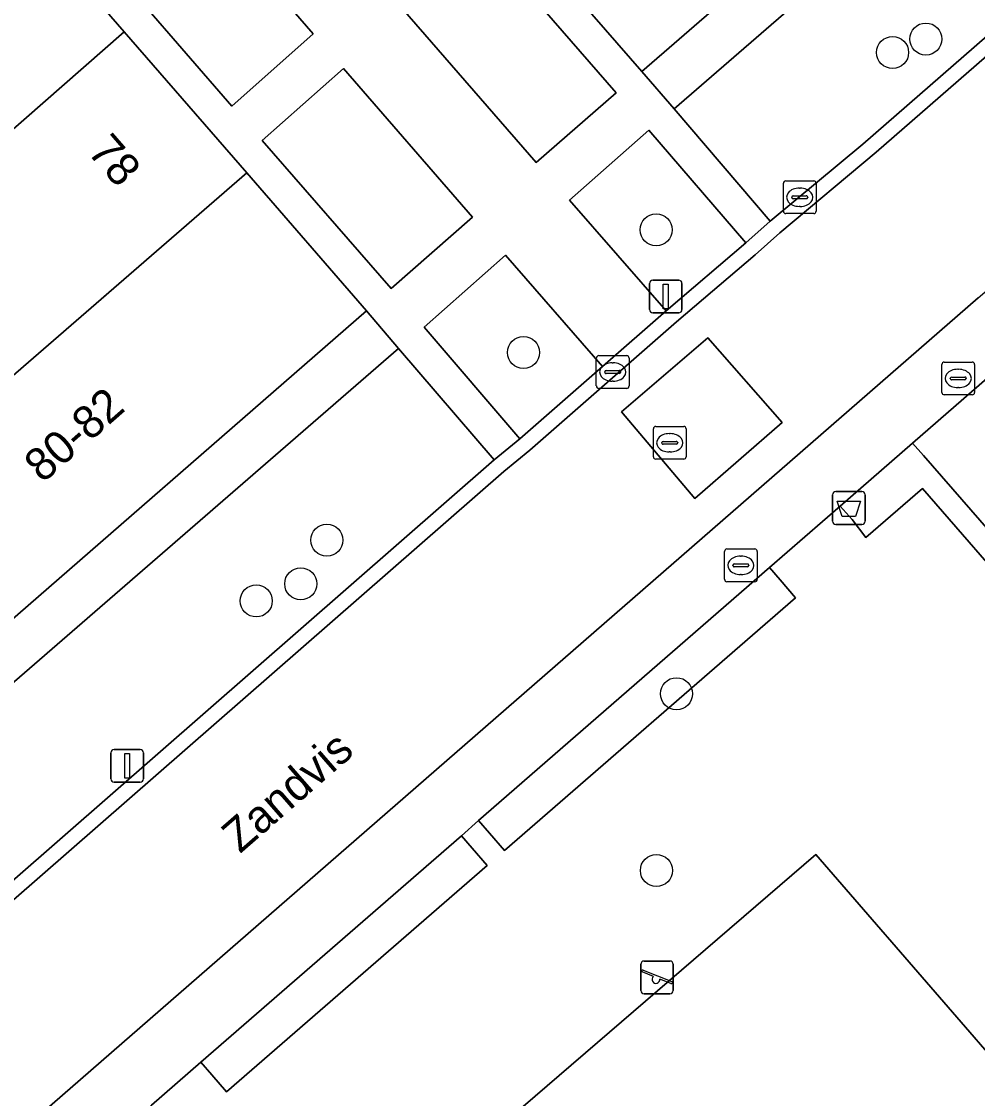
# Model space of a CAD drawing. Extents: x 155887 to 156869, y 383880 to 384678.
# Drawn here: x 156624.44 to 156653.61, y 384307.25 to 384340.13 of the extents above; entities that cross this region are included whole.
import ezdxf

# ---------------------------------------------------------------- set-up
doc = ezdxf.new("R2010")
doc.units = 0
for name, color, linetype in [('IMGEO_Afvalbak', 7, 'Continuous'), ('IMGEO_Boom', 7, 'Continuous'), ('IMGEO_Groenvoorziening', 7, 'Continuous'), ('IMGEO_Haag', 7, 'Continuous'), ('IMGEO_Kolk', 7, 'Continuous'), ('IMGEO_Lichtmast', 7, 'Continuous'), ('IMGEO_Openbare_ruimte_label', 7, 'Continuous'), ('IMGEO_Pand', 7, 'Continuous'), ('IMGEO_Pand_nummerreeks', 7, 'Continuous'), ('IMGEO_Parkeervlak_open', 7, 'Continuous'), ('IMGEO_Rijbaan_lokaal_gesloten', 7, 'Continuous'), ('IMGEO_Rijbaan_lokaal_open', 7, 'Continuous'), ('IMGEO_Rioolput', 7, 'Continuous'), ('IMGEO_Speelvoorziening', 7, 'Continuous'), ('IMGEO_Terreindeel_gesloten', 7, 'Continuous'), ('IMGEO_Voetpad_open', 7, 'Continuous')]:
    doc.layers.add(name, color=color, linetype=linetype)

msp = doc.modelspace()

# ---------------------------------------------------------------- linework, layer by layer
at = {"layer": 'IMGEO_Afvalbak'}
for p, q in [((156649.189, 384324.876), (156649.189, 384325.676)), ((156649.189, 384325.676), (156649.189, 384324.876)), ((156649.289, 384325.776), (156650.079, 384325.776)), ((156650.079, 384325.776), (156649.289, 384325.776)), ((156650.179, 384325.676), (156650.179, 384324.876)), ((156650.179, 384324.876), (156650.179, 384325.676)), ((156650.079, 384324.776), (156649.289, 384324.776)), ((156649.289, 384324.776), (156650.079, 384324.776))]:
    msp.add_line(p, q, dxfattribs=at)
msp.add_lwpolyline([(156649.332, 384325.49), (156650.036, 384325.49), (156649.887, 384325.02), (156649.481, 384325.02), (156649.332, 384325.49)], dxfattribs=at)
for centre, start, end in [((156649.289, 384325.676), 90, 180), ((156649.289, 384325.676), 90, 180), ((156650.079, 384325.676), 0, 90), ((156650.079, 384325.676), 360, 90), ((156649.289, 384324.876), 180, 270), ((156649.289, 384324.876), 180, 270), ((156650.079, 384324.876), 270, 0), ((156650.079, 384324.876), 270, 0)]:
    msp.add_arc(centre, 0.1, start, end, dxfattribs=at)
at = {"layer": 'IMGEO_Boom'}
for centre in [(156652.035, 384339.593), (156651.019, 384339.181), (156643.804, 384333.767), (156639.755, 384330.025), (156633.754, 384324.296), (156632.957, 384322.964), (156631.599, 384322.441), (156644.425, 384319.608), (156643.811, 384314.213)]:
    msp.add_circle(centre, 0.489, dxfattribs=at)
at = {"layer": 'IMGEO_Groenvoorziening'}
for points in [[(156636.465, 384344.979), (156634.473, 384343.209), (156635.01, 384342.614), (156634.566, 384342.241), (156640.143, 384335.819), (156642.587, 384337.954)], [(156630.544, 384342.968), (156628.067, 384340.762), (156630.849, 384337.546), (156633.334, 384339.753)], [(156634.257, 384338.695), (156631.78, 384336.499), (156635.712, 384331.974), (156638.198, 384334.154)], [(156643.583, 384336.813), (156641.158, 384334.679), (156644.11, 384331.3), (156646.542, 384333.376)], [(156639.21, 384332.992), (156636.72, 384330.797), (156639.639, 384327.386), (156642.167, 384329.593)], [(156656.091, 384331.142), (156651.628, 384327.258), (156651.967, 384326.881), (156670.597, 384305.482), (156672.593, 384303.245), (156684.165, 384290.027), (156684.514, 384289.644), (156688.963, 384293.503)], [(156651.967, 384326.881), (156651.628, 384327.258), (156649.422, 384325.338), (156649.784, 384324.922), (156650.206, 384324.374), (156651.931, 384325.873), (156667.849, 384307.558), (156670.041, 384305.035), (156672.024, 384302.756), (156683.131, 384290.072), (156668.738, 384277.618), (156669.214, 384277.079), (156669.563, 384276.677), (156684.514, 384289.644), (156684.165, 384290.027), (156672.593, 384303.245), (156670.597, 384305.482)], [(156648.059, 384322.54), (156647.592, 384323.08), (156647.262, 384323.459), (156638.386, 384315.734), (156638.717, 384315.352), (156639.175, 384314.825)], [(156638.646, 384314.366), (156638.189, 384314.892), (156637.858, 384315.274), (156629.912, 384308.359), (156630.245, 384307.975), (156630.693, 384307.46)], [(156650.83, 384292.753), (156647.23, 384296.905), (156644.734, 384299.783), (156639.017, 384306.374), (156648.672, 384314.702), (156652.983, 384309.731), (156655.486, 384306.845), (156660.447, 384301.123)]]:
    msp.add_lwpolyline(points, close=True, dxfattribs=at)
msp.add_lwpolyline([(156667.849, 384307.558), (156651.931, 384325.873), (156650.206, 384324.374), (156649.784, 384324.922), (156649.422, 384325.338), (156647.262, 384323.459), (156647.592, 384323.08), (156648.059, 384322.54), (156639.175, 384314.825), (156638.717, 384315.352), (156638.386, 384315.734), (156637.858, 384315.274), (156638.189, 384314.892), (156638.646, 384314.366), (156630.693, 384307.46), (156630.245, 384307.975), (156629.912, 384308.359), (156628.403, 384307.046)], dxfattribs=at)
at = {"layer": 'IMGEO_Haag'}
for points in [[(156651.967, 384326.881), (156651.628, 384327.258), (156649.422, 384325.338), (156649.784, 384324.922), (156650.206, 384324.374), (156651.931, 384325.873), (156667.849, 384307.558), (156670.041, 384305.035), (156672.024, 384302.756), (156683.131, 384290.072), (156668.738, 384277.618), (156669.214, 384277.079), (156669.563, 384276.677), (156684.514, 384289.644), (156684.165, 384290.027), (156672.593, 384303.245), (156670.597, 384305.482)], [(156648.059, 384322.54), (156647.592, 384323.08), (156647.262, 384323.459), (156638.386, 384315.734), (156638.717, 384315.352), (156639.175, 384314.825)], [(156638.646, 384314.366), (156638.189, 384314.892), (156637.858, 384315.274), (156629.912, 384308.359), (156630.245, 384307.975), (156630.693, 384307.46)]]:
    msp.add_lwpolyline(points, close=True, dxfattribs=at)
at = {"layer": 'IMGEO_Kolk'}
for p, q in [((156647.76, 384335.263), (156648.612, 384335.263)), ((156647.685, 384334.337), (156647.685, 384335.189)), ((156648.173, 384335.043), (156648.198, 384335.043)), ((156648.686, 384335.189), (156648.686, 384334.337)), ((156647.944, 384334.757), (156647.944, 384334.769)), ((156648.382, 384334.72), (156647.984, 384334.72)), ((156647.987, 384334.806), (156648.385, 384334.806)), ((156648.428, 384334.769), (156648.428, 384334.757)), ((156648.612, 384334.263), (156647.76, 384334.263)), ((156648.196, 384334.483), (156648.171, 384334.483)), ((156641.977, 384329.002), (156641.977, 384329.854)), ((156642.052, 384329.928), (156642.904, 384329.928)), ((156642.465, 384329.708), (156642.49, 384329.708)), ((156642.978, 384329.854), (156642.978, 384329.002)), ((156642.236, 384329.422), (156642.236, 384329.434)), ((156642.674, 384329.385), (156642.276, 384329.385)), ((156642.279, 384329.471), (156642.677, 384329.471)), ((156642.72, 384329.434), (156642.72, 384329.422)), ((156642.488, 384329.148), (156642.463, 384329.148)), ((156642.904, 384328.928), (156642.052, 384328.928))]:
    msp.add_line(p, q, dxfattribs=at)
for points in [[(156647.76, 384335.263), (156648.612, 384335.263)], [(156647.685, 384334.337), (156647.685, 384335.189)], [(156648.686, 384335.189), (156648.686, 384334.337)], [(156648.612, 384334.263), (156647.76, 384334.263)], [(156641.977, 384329.002), (156641.977, 384329.854)], [(156642.052, 384329.928), (156642.904, 384329.928)], [(156642.978, 384329.854), (156642.978, 384329.002)], [(156642.904, 384328.928), (156642.052, 384328.928)]]:
    msp.add_lwpolyline(points, dxfattribs=at)
for centre, radius, start, end in [((156647.762, 384335.187), 0.0765, 91.552, 178.448), ((156647.762, 384335.187), 0.0765, 91.552, 178.448), ((156648.61, 384335.187), 0.0765, 1.552, 88.448), ((156648.61, 384335.187), 0.0765, 1.552, 88.448), ((156647.984, 384334.766), 0.0403, 85.8775, 175.7526), ((156647.981, 384334.756), 0.0366, 178.938, 274.7102), ((156648.385, 384334.763), 0.043, 264.8664, 352.4533), ((156648.389, 384334.768), 0.0386, 1.7309, 96.639), ((156647.762, 384334.339), 0.0765, 181.552, 268.448), ((156647.762, 384334.339), 0.0765, 181.552, 268.448), ((156648.61, 384334.339), 0.0765, 271.552, 358.448), ((156648.61, 384334.339), 0.0765, 271.552, 358.448), ((156642.054, 384329.852), 0.0765, 91.552, 178.448), ((156642.054, 384329.852), 0.0765, 91.552, 178.448), ((156642.902, 384329.852), 0.0765, 1.552, 88.448), ((156642.902, 384329.852), 0.0765, 1.552, 88.448), ((156642.276, 384329.431), 0.0403, 85.8775, 175.7526), ((156642.273, 384329.421), 0.0366, 178.938, 274.7102), ((156642.677, 384329.428), 0.043, 264.8664, 352.4533), ((156642.681, 384329.433), 0.0386, 1.7309, 96.639), ((156642.054, 384329.004), 0.0765, 181.552, 268.448), ((156642.054, 384329.004), 0.0765, 181.552, 268.448), ((156642.902, 384329.004), 0.0765, 271.552, 358.448), ((156642.902, 384329.004), 0.0765, 271.552, 358.448)]:
    msp.add_arc(centre, radius, start, end, dxfattribs=at)
for centre, major_axis, ratio, start_param, end_param in [((156648.172, 384334.763), (-0.387, 0.002), 0.722429, 4.712389, 7.853982), ((156648.197, 384334.763), (-0.39, 0.002), 0.717154, 1.570796, 4.712389), ((156642.464, 384329.428), (-0.387, 0.002), 0.722429, 4.712389, 7.853982), ((156642.489, 384329.428), (-0.39, 0.002), 0.717154, 1.570796, 4.712389)]:
    msp.add_ellipse(centre, major_axis=major_axis, ratio=ratio, start_param=start_param, end_param=end_param, dxfattribs=at)
at = {"layer": 'IMGEO_Lichtmast'}
for p, q in [((156643.601, 384331.334), (156643.601, 384332.134)), ((156643.601, 384332.134), (156643.601, 384331.334)), ((156643.701, 384332.234), (156644.491, 384332.234)), ((156644.491, 384332.234), (156643.701, 384332.234)), ((156644.591, 384332.134), (156644.591, 384331.334)), ((156644.591, 384331.334), (156644.591, 384332.134)), ((156644.491, 384331.234), (156643.701, 384331.234)), ((156643.701, 384331.234), (156644.491, 384331.234)), ((156627.164, 384317.008), (156627.164, 384317.808)), ((156627.164, 384317.808), (156627.164, 384317.008)), ((156627.264, 384317.908), (156628.054, 384317.908)), ((156628.054, 384317.908), (156627.264, 384317.908)), ((156628.154, 384317.808), (156628.154, 384317.008)), ((156628.154, 384317.008), (156628.154, 384317.808)), ((156628.054, 384316.908), (156627.264, 384316.908)), ((156627.264, 384316.908), (156628.054, 384316.908))]:
    msp.add_line(p, q, dxfattribs=at)
for points in [[(156644.021, 384332.109), (156644.171, 384332.109), (156644.171, 384331.359), (156644.021, 384331.359), (156644.021, 384332.109)], [(156627.584, 384317.783), (156627.734, 384317.783), (156627.734, 384317.033), (156627.584, 384317.033), (156627.584, 384317.783)]]:
    msp.add_lwpolyline(points, dxfattribs=at)
for centre, start, end in [((156643.701, 384332.134), 90, 180), ((156643.701, 384332.134), 90, 180), ((156644.491, 384332.134), 0, 90), ((156644.491, 384332.134), 360, 90), ((156643.701, 384331.334), 180, 270), ((156643.701, 384331.334), 180, 270), ((156644.491, 384331.334), 270, 0), ((156644.491, 384331.334), 270, 0), ((156627.264, 384317.808), 90, 180), ((156627.264, 384317.808), 90, 180), ((156628.054, 384317.808), 0, 90), ((156628.054, 384317.808), 360, 90), ((156627.264, 384317.008), 180, 270), ((156627.264, 384317.008), 180, 270), ((156628.054, 384317.008), 270, 0), ((156628.054, 384317.008), 270, 0)]:
    msp.add_arc(centre, 0.1, start, end, dxfattribs=at)
at = {"layer": 'IMGEO_Pand'}
for points in [[(156646.998, 384349.432), (156639.624, 384342.903), (156643.361, 384338.598), (156655.521, 384349.147), (156652.245, 384352.924), (156651.72, 384353.528)], [(156615.176, 384336.605), (156615.272, 384336.495), (156618.839, 384332.387), (156618.948, 384332.262), (156627.568, 384339.815), (156623.832, 384344.115)], [(156631.31, 384335.506), (156627.568, 384339.815), (156618.948, 384332.262), (156621.296, 384329.559), (156622.518, 384328.152), (156622.649, 384328.001)], [(156634.968, 384331.295), (156631.31, 384335.506), (156622.649, 384328.001), (156619.05, 384324.883), (156619.451, 384324.423), (156622.732, 384320.65)]]:
    msp.add_lwpolyline(points, close=True, dxfattribs=at)
at = {"layer": 'IMGEO_Parkeervlak_open'}
for points in [[(156647.287, 384334.037), (156650.107, 384336.388), (156665.212, 384349.549), (156662.255, 384352.978), (156644.351, 384337.46)], [(156638.861, 384326.744), (156635.944, 384330.15), (156618.311, 384314.858), (156621.226, 384311.344)]]:
    msp.add_lwpolyline(points, close=True, dxfattribs=at)
at = {"layer": 'IMGEO_Rijbaan_lokaal_gesloten'}
for points in [[(156559.705, 384250), (156595.803, 384281.453), (156615.646, 384298.718), (156615.687, 384298.809), (156621.74, 384303.925), (156653.626, 384331.689), (156659.148, 384336.415), (156734.945, 384402.314)], [(156691.155, 384371.506), (156689.151, 384369.782), (156686.835, 384367.746), (156686.013, 384367.047), (156677.151, 384359.329), (156668.2, 384351.564), (156665.515, 384349.203), (156650.518, 384336.137), (156647.579, 384333.681), (156646.82, 384333.008), (156644.425, 384330.963), (156642.471, 384329.247), (156639.947, 384327.044), (156639.159, 384326.393), (156621.528, 384310.997), (156618.352, 384308.234), (156618.252, 384308.162), (156600.79, 384293.039)]]:
    msp.add_lwpolyline(points, dxfattribs=at)
msp.add_lwpolyline([(156647.649, 384327.891), (156644.988, 384325.57), (156642.742, 384328.209), (156645.381, 384330.475)], close=True, dxfattribs=at)
at = {"layer": 'IMGEO_Rijbaan_lokaal_open'}
for points in [[(156690.853, 384371.853), (156688.876, 384370.153), (156686.527, 384368.088), (156685.713, 384367.396), (156676.849, 384359.676), (156667.897, 384351.91), (156665.212, 384349.549), (156650.107, 384336.388), (156647.287, 384334.037), (156646.542, 384333.376), (156644.11, 384331.3), (156642.167, 384329.593), (156639.639, 384327.386), (156638.861, 384326.744), (156621.226, 384311.344), (156618.066, 384308.595), (156617.967, 384308.524), (156600.488, 384293.386)], [(156600.79, 384293.039), (156618.252, 384308.162), (156618.352, 384308.234), (156621.528, 384310.997), (156639.159, 384326.393), (156639.947, 384327.044), (156642.471, 384329.247), (156644.425, 384330.963), (156646.82, 384333.008), (156647.579, 384333.681), (156650.518, 384336.137), (156665.515, 384349.203), (156668.2, 384351.564), (156677.151, 384359.329), (156686.013, 384367.047), (156686.835, 384367.746), (156689.151, 384369.782), (156691.155, 384371.506)]]:
    msp.add_lwpolyline(points, dxfattribs=at)
msp.add_lwpolyline([(156644.988, 384325.57), (156647.649, 384327.891), (156645.381, 384330.475), (156642.742, 384328.209)], close=True, dxfattribs=at)
at = {"layer": 'IMGEO_Rioolput'}
for p, q in [((156652.521, 384328.806), (156652.521, 384329.658)), ((156652.596, 384329.732), (156653.448, 384329.732)), ((156653.522, 384329.658), (156653.522, 384328.806)), ((156653.009, 384329.512), (156653.034, 384329.512)), ((156652.78, 384329.226), (156652.78, 384329.238)), ((156653.218, 384329.189), (156652.82, 384329.189)), ((156652.823, 384329.275), (156653.221, 384329.275)), ((156653.032, 384328.952), (156653.007, 384328.952)), ((156653.264, 384329.238), (156653.264, 384329.226)), ((156653.448, 384328.732), (156652.596, 384328.732)), ((156643.717, 384326.842), (156643.717, 384327.694)), ((156643.792, 384327.768), (156644.644, 384327.768)), ((156644.718, 384327.694), (156644.718, 384326.842)), ((156644.019, 384327.311), (156644.417, 384327.311)), ((156644.205, 384327.548), (156644.23, 384327.548)), ((156643.976, 384327.262), (156643.976, 384327.274)), ((156644.414, 384327.225), (156644.016, 384327.225)), ((156644.228, 384326.988), (156644.203, 384326.988)), ((156644.46, 384327.274), (156644.46, 384327.262)), ((156644.644, 384326.768), (156643.792, 384326.768)), ((156645.962, 384324.026), (156646.814, 384324.026)), ((156645.887, 384323.1), (156645.887, 384323.952)), ((156646.375, 384323.806), (156646.4, 384323.806)), ((156646.888, 384323.952), (156646.888, 384323.1)), ((156646.146, 384323.52), (156646.146, 384323.532)), ((156646.584, 384323.483), (156646.186, 384323.483)), ((156646.189, 384323.569), (156646.587, 384323.569)), ((156646.63, 384323.532), (156646.63, 384323.52)), ((156646.398, 384323.246), (156646.373, 384323.246)), ((156646.814, 384323.026), (156645.962, 384323.026))]:
    msp.add_line(p, q, dxfattribs=at)
for points in [[(156652.521, 384328.806), (156652.521, 384329.658)], [(156652.596, 384329.732), (156653.448, 384329.732)], [(156653.522, 384329.658), (156653.522, 384328.806)], [(156653.448, 384328.732), (156652.596, 384328.732)], [(156643.717, 384326.842), (156643.717, 384327.694)], [(156643.792, 384327.768), (156644.644, 384327.768)], [(156644.718, 384327.694), (156644.718, 384326.842)], [(156644.644, 384326.768), (156643.792, 384326.768)], [(156645.962, 384324.026), (156646.814, 384324.026)], [(156645.887, 384323.1), (156645.887, 384323.952)], [(156646.888, 384323.952), (156646.888, 384323.1)], [(156646.814, 384323.026), (156645.962, 384323.026)]]:
    msp.add_lwpolyline(points, dxfattribs=at)
for centre, radius, start, end in [((156652.598, 384329.656), 0.0765, 91.552, 178.448), ((156652.598, 384329.656), 0.0765, 91.552, 178.448), ((156653.446, 384329.656), 0.0765, 1.552, 88.448), ((156653.446, 384329.656), 0.0765, 1.552, 88.448), ((156652.82, 384329.235), 0.0403, 85.8775, 175.7526), ((156652.817, 384329.225), 0.0366, 178.938, 274.7102), ((156653.221, 384329.232), 0.043, 264.8664, 352.4533), ((156653.225, 384329.237), 0.0386, 1.7309, 96.639), ((156652.598, 384328.808), 0.0765, 181.552, 268.448), ((156652.598, 384328.808), 0.0765, 181.552, 268.448), ((156653.446, 384328.808), 0.0765, 271.552, 358.448), ((156653.446, 384328.808), 0.0765, 271.552, 358.448), ((156643.794, 384327.692), 0.0765, 91.552, 178.448), ((156643.794, 384327.692), 0.0765, 91.552, 178.448), ((156644.642, 384327.692), 0.0765, 1.552, 88.448), ((156644.642, 384327.692), 0.0765, 1.552, 88.448), ((156644.016, 384327.271), 0.0403, 85.8775, 175.7526), ((156644.421, 384327.273), 0.0386, 1.7309, 96.639), ((156644.013, 384327.261), 0.0366, 178.938, 274.7102), ((156644.417, 384327.268), 0.043, 264.8664, 352.4533), ((156643.794, 384326.844), 0.0765, 181.552, 268.448), ((156643.794, 384326.844), 0.0765, 181.552, 268.448), ((156644.642, 384326.844), 0.0765, 271.552, 358.448), ((156644.642, 384326.844), 0.0765, 271.552, 358.448), ((156645.964, 384323.95), 0.0765, 91.552, 178.448), ((156645.964, 384323.95), 0.0765, 91.552, 178.448), ((156646.812, 384323.95), 0.0765, 1.552, 88.448), ((156646.812, 384323.95), 0.0765, 1.552, 88.448), ((156646.186, 384323.529), 0.0403, 85.8775, 175.7526), ((156646.183, 384323.519), 0.0366, 178.938, 274.7102), ((156646.587, 384323.526), 0.043, 264.8664, 352.4533), ((156646.591, 384323.531), 0.0386, 1.7309, 96.639), ((156645.964, 384323.102), 0.0765, 181.552, 268.448), ((156645.964, 384323.102), 0.0765, 181.552, 268.448), ((156646.812, 384323.102), 0.0765, 271.552, 358.448), ((156646.812, 384323.102), 0.0765, 271.552, 358.448)]:
    msp.add_arc(centre, radius, start, end, dxfattribs=at)
for centre, major_axis, ratio, start_param, end_param in [((156653.008, 384329.232), (-0.387, 0.002), 0.722429, 4.712389, 7.853982), ((156653.033, 384329.232), (-0.39, 0.002), 0.717154, 1.570796, 4.712389), ((156644.204, 384327.268), (-0.387, 0.002), 0.722429, 4.712389, 7.853982), ((156644.229, 384327.268), (-0.39, 0.002), 0.717154, 1.570796, 4.712389), ((156646.374, 384323.526), (-0.387, 0.002), 0.722429, 4.712389, 7.853982), ((156646.399, 384323.526), (-0.39, 0.002), 0.717154, 1.570796, 4.712389)]:
    msp.add_ellipse(centre, major_axis=major_axis, ratio=ratio, start_param=start_param, end_param=end_param, dxfattribs=at)
at = {"layer": 'IMGEO_Speelvoorziening'}
for p, q in [((156643.334, 384310.549), (156643.334, 384311.349)), ((156643.334, 384311.349), (156643.334, 384310.549)), ((156643.434, 384311.449), (156644.224, 384311.449)), ((156644.224, 384311.449), (156643.434, 384311.449)), ((156644.324, 384311.349), (156644.324, 384310.549)), ((156644.324, 384310.549), (156644.324, 384311.349)), ((156643.717, 384310.977), (156643.378, 384311.114)), ((156643.403, 384311.174), (156644.279, 384310.821)), ((156644.255, 384310.761), (156643.915, 384310.898)), ((156644.224, 384310.449), (156643.434, 384310.449)), ((156643.434, 384310.449), (156644.224, 384310.449))]:
    msp.add_line(p, q, dxfattribs=at)
for centre, radius, start, end in [((156643.434, 384311.349), 0.1, 90, 180), ((156643.434, 384311.349), 0.1, 90, 180), ((156644.224, 384311.349), 0.1, 0, 90), ((156644.224, 384311.349), 0.1, 360, 90), ((156643.391, 384311.144), 0.0327, 68.078, 248.078), ((156643.796, 384310.887), 0.12, 130.9928, 5.1632), ((156643.434, 384310.549), 0.1, 180, 270), ((156643.434, 384310.549), 0.1, 180, 270), ((156644.224, 384310.549), 0.1, 270, 0), ((156644.224, 384310.549), 0.1, 270, 0), ((156644.267, 384310.791), 0.0327, 248.078, 68.078)]:
    msp.add_arc(centre, radius, start, end, dxfattribs=at)
at = {"layer": 'IMGEO_Terreindeel_gesloten'}
msp.add_lwpolyline([(156644.734, 384299.783), (156647.23, 384296.905), (156650.83, 384292.753), (156660.447, 384301.123), (156655.486, 384306.845), (156652.983, 384309.731), (156648.672, 384314.702), (156639.017, 384306.374)], close=True, dxfattribs=at)
at = {"layer": 'IMGEO_Voetpad_open'}
for points in [[(156682.77, 384370.768), (156681.79, 384371.932), (156669.545, 384361.306), (156664.385, 384356.832), (156663.73, 384356.264), (156661.483, 384354.31), (156660.755, 384353.68), (156655.521, 384349.147), (156643.361, 384338.598), (156644.351, 384337.46), (156662.255, 384352.978), (156664.96, 384355.325)], [(156635.01, 384342.614), (156634.473, 384343.209), (156636.465, 384344.979), (156642.587, 384337.954), (156640.143, 384335.819), (156634.566, 384342.241)], [(156630.544, 384342.968), (156633.334, 384339.753), (156630.849, 384337.546), (156628.067, 384340.762)], [(156634.257, 384338.695), (156638.198, 384334.154), (156635.712, 384331.974), (156631.78, 384336.499)], [(156635.944, 384330.15), (156634.968, 384331.295), (156622.732, 384320.65), (156617.58, 384316.196), (156616.909, 384315.616), (156614.666, 384313.658), (156613.95, 384313.035), (156608.799, 384308.553), (156596.536, 384297.941), (156597.548, 384296.785), (156615.083, 384312.005), (156618.311, 384314.858)]]:
    msp.add_lwpolyline(points, close=True, dxfattribs=at)
for points in [[(156623.832, 384344.115), (156627.568, 384339.815), (156631.31, 384335.506), (156634.968, 384331.295), (156635.944, 384330.15), (156638.861, 384326.744), (156639.639, 384327.386), (156636.72, 384330.797), (156639.21, 384332.992), (156642.167, 384329.593), (156644.11, 384331.3), (156641.158, 384334.679), (156643.583, 384336.813), (156646.542, 384333.376), (156647.287, 384334.037), (156644.351, 384337.46), (156643.361, 384338.598), (156639.624, 384342.903)], [(156653.626, 384331.689), (156621.74, 384303.925)], [(156647.262, 384323.459), (156649.422, 384325.338), (156651.628, 384327.258), (156656.091, 384331.142)], [(156621.823, 384301.319), (156626.456, 384305.351), (156628.403, 384307.046), (156629.912, 384308.359), (156637.858, 384315.274), (156638.386, 384315.734), (156647.262, 384323.459)]]:
    msp.add_lwpolyline(points, dxfattribs=at)

# ---------------------------------------------------------------- texts
at = {"layer": 'IMGEO_Openbare_ruimte_label'}
msp.add_text('Zandvis', height=1, rotation=41.0674, dxfattribs=at).set_placement((156631.104, 384314.712))
at = {"layer": 'IMGEO_Pand_nummerreeks'}
for s, rotation, p in [('78', 310.9777, (156626.418, 384336.137)), ('80-82', 41.4077, (156625.078, 384326.016))]:
    msp.add_text(s, height=1, rotation=rotation, dxfattribs=at).set_placement(p)

doc.saveas('drawing.dxf')
